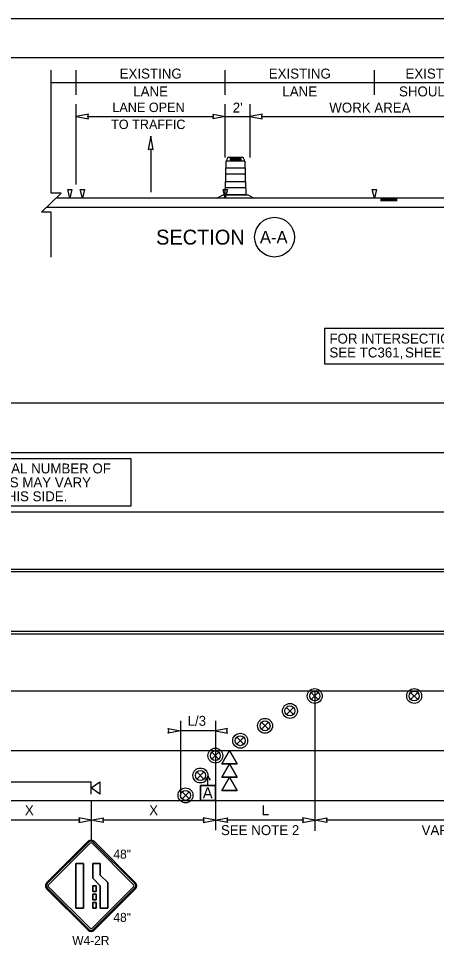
# Model space of a CAD drawing. Extents: x 99958 to 100176, y 99935 to 100011.
# Drawn here: x 100104.18 to 100107.54, y 100003.1 to 100010.69 of the extents above; entities that cross this region are included whole.
import ezdxf

# ---------------------------------------------------------------- set-up
doc = ezdxf.new("R2010")
doc.units = 0
for name, color, linetype in [('RD_ED_ShoulderPavedEdge', 7, 'Continuous'), ('RD_MK_LineEdgeWhite', 7, 'Continuous'), ('RD_MK_LineLane', 7, 'Continuous'), ('RD_MK_LineTwoWayLtTurn', 7, 'Continuous'), ('SH_GI_PlotLimits', 7, 'Continuous'), ('SH_GI_SheetBorder', 7, 'Continuous'), ('SH_TI_Tables', 7, 'Continuous'), ('SH_TI_WZSectionCut', 7, 'Continuous'), ('TR_SN_ConstructionSigns', 7, 'Continuous'), ('TR_WZ_ArrowLeftStrRightTurn', 7, 'Continuous'), ('TR_WZ_PortableSignMountBlk-Org', 7, 'Continuous'), ('TR_WZ_SequentialArrowSign', 7, 'Continuous'), ('TR_WZ_TrafficSafetyDrum', 7, 'Continuous'), ('TR_WZ_TrafficSafetyDrumElev', 7, 'Continuous'), ('TR_WZ_WorkZoneDetails', 7, 'Continuous'), ('TR_WZ_WorkZoneTextCurrent', 7, 'Continuous')]:
    doc.layers.add(name, color=color, linetype=linetype)

msp = doc.modelspace()

# ---------------------------------------------------------------- linework, layer by layer
at = {"layer": 'RD_ED_ShoulderPavedEdge'}
for p, q in [((100101.7266, 100007.5957), (100114.8933, 100007.5957)), ((100101.7266, 100004.3957), (100114.8933, 100004.3957))]:
    msp.add_line(p, q, dxfattribs=at)
at = {"layer": 'RD_MK_LineEdgeWhite'}
for p, q in [((100101.7266, 100007.1957), (100114.8933, 100007.1957)), ((100101.7266, 100004.7957), (100114.8933, 100004.7957))]:
    msp.add_line(p, q, dxfattribs=at)
at = {"layer": 'RD_MK_LineLane'}
for points in [[(100114.8933, 100006.7157), (100101.7266, 100006.7157)], [(100114.8933, 100005.2757), (100101.7266, 100005.2757)]]:
    msp.add_lwpolyline(points, dxfattribs=at)
at = {"layer": 'RD_MK_LineTwoWayLtTurn'}
for p, q in [((100101.7266, 100006.2557), (100114.914, 100006.2557)), ((100101.7266, 100005.7357), (100114.8933, 100005.7357))]:
    msp.add_line(p, q, dxfattribs=at)
for points in [[(100114.8933, 100006.2357), (100101.7266, 100006.2357)], [(100114.8933, 100005.7557), (100101.7266, 100005.7557)]]:
    msp.add_lwpolyline(points, dxfattribs=at)
at = {"layer": 'SH_GI_PlotLimits'}
msp.add_lwpolyline([(100099.0625, 99999.6875), (100116.0625, 99999.6875), (100116.0625, 100010.6875), (100099.0625, 100010.6875)], close=True, dxfattribs=at)
at = {"layer": 'SH_GI_SheetBorder'}
msp.add_line((100100, 100010.375), (100115.75, 100010.375), dxfattribs=at)
at = {"layer": 'SH_TI_Tables'}
for points in [[(100106.6416, 100007.9113), (100108.2261, 100007.9113), (100108.2261, 100008.1933), (100106.6416, 100008.1933)], [(100103.7897, 100007.1477), (100105.0828, 100007.1477), (100105.0828, 100006.7641), (100103.7897, 100006.7641)]]:
    msp.add_lwpolyline(points, close=True, dxfattribs=at)
at = {"layer": 'SH_TI_WZSectionCut'}
for p, q in [((100104.6434, 100010.075), (100104.6434, 100010.275)), ((100105.8434, 100010.075), (100105.8434, 100010.275)), ((100107.0434, 100010.075), (100107.0434, 100010.275)), ((100104.4434, 100010.175), (100104.6434, 100010.175)), ((100104.6434, 100010.175), (100105.8434, 100010.175)), ((100105.8434, 100010.175), (100107.0434, 100010.175)), ((100107.0434, 100010.175), (100108.0434, 100010.175)), ((100104.6434, 100009.3547), (100104.6434, 100010.001)), ((100105.8434, 100009.57), (100105.8434, 100010.001)), ((100106.0434, 100009.57), (100106.0434, 100010.001)), ((100104.7372, 100009.901), (100105.7497, 100009.901)), ((100105.8434, 100009.901), (100106.0434, 100009.901)), ((100106.1372, 100009.901), (100107.9497, 100009.901)), ((100108.0434, 100009.2449), (100104.4822, 100009.2449)), ((100107.2264, 100009.2393), (100107.0934, 100009.2393)), ((100107.2264, 100009.2337), (100107.0934, 100009.2337)), ((100107.2264, 100009.228), (100107.0934, 100009.228)), ((100107.2264, 100009.2228), (100107.0934, 100009.2228)), ((100108.0434, 100009.1699), (100104.4047, 100009.1699))]:
    msp.add_line(p, q, dxfattribs=at)
for points in [[(100104.6434, 100009.901), (100104.7417, 100009.8817), (100104.7372, 100009.901), (100104.7417, 100009.9203)], [(100105.8434, 100009.901), (100105.7451, 100009.8817), (100105.7497, 100009.901), (100105.7451, 100009.9203)], [(100106.0434, 100009.901), (100106.1417, 100009.8817), (100106.1372, 100009.901), (100106.1417, 100009.9203)], [(100104.5767, 100009.3147), (100104.6101, 100009.3147), (100104.5934, 100009.2449)], [(100104.6767, 100009.3147), (100104.7101, 100009.3147), (100104.6934, 100009.2449)], [(100105.8268, 100009.3147), (100105.8601, 100009.3147), (100105.8435, 100009.2449)], [(100107.0268, 100009.3147), (100107.0601, 100009.3147), (100107.0435, 100009.2449)]]:
    msp.add_lwpolyline(points, close=True, dxfattribs=at)
msp.add_circle((100106.24, 100008.93), 0.16, dxfattribs=at)
at = {"layer": 'TR_SN_ConstructionSigns'}
for p, q in [((100104.7397, 100004.0658), (100104.4056, 100003.7317)), ((100104.7457, 100004.0599), (100104.4116, 100003.7258)), ((100104.4215, 100003.7158), (100104.7556, 100004.0499)), ((100104.7715, 100004.0499), (100105.1056, 100003.7158)), ((100105.1156, 100003.7258), (100104.7815, 100004.0599)), ((100105.1215, 100003.7317), (100104.7874, 100004.0658)), ((100104.6419, 100003.8879), (100104.7024, 100003.8879)), ((100104.6419, 100003.5279), (100104.6419, 100003.8879)), ((100104.7024, 100003.8879), (100104.6419, 100003.8879)), ((100104.6419, 100003.8879), (100104.6419, 100003.5279)), ((100104.7024, 100003.8879), (100104.7024, 100003.5279)), ((100104.7024, 100003.5279), (100104.7024, 100003.8879)), ((100104.7776, 100003.8879), (100104.8381, 100003.8879)), ((100104.7776, 100003.7683), (100104.7776, 100003.8879)), ((100104.8381, 100003.8879), (100104.7776, 100003.8879)), ((100104.7776, 100003.8879), (100104.7776, 100003.7683)), ((100104.8381, 100003.8879), (100104.8381, 100003.7934)), ((100104.8381, 100003.7934), (100104.8381, 100003.8879)), ((100104.8381, 100003.7079), (100104.7776, 100003.7683)), ((100104.7776, 100003.7683), (100104.8381, 100003.7079)), ((100104.8381, 100003.7934), (100104.8986, 100003.7329)), ((100104.8986, 100003.7329), (100104.8381, 100003.7934)), ((100104.8986, 100003.7329), (100104.8986, 100003.5279)), ((100104.8986, 100003.5279), (100104.8986, 100003.7329)), ((100104.4056, 100003.684), (100104.7397, 100003.3499)), ((100104.4116, 100003.69), (100104.7457, 100003.3559)), ((100104.7556, 100003.3658), (100104.4215, 100003.6999)), ((100105.1056, 100003.6999), (100104.7715, 100003.3658)), ((100104.7776, 100003.7079), (100104.8044, 100003.7079)), ((100104.7776, 100003.6629), (100104.7776, 100003.7079)), ((100104.8044, 100003.7079), (100104.7776, 100003.7079)), ((100104.7776, 100003.7079), (100104.7776, 100003.6629)), ((100104.8044, 100003.6629), (100104.7776, 100003.6629)), ((100104.7776, 100003.6629), (100104.8044, 100003.6629)), ((100104.7815, 100003.3559), (100105.1156, 100003.69)), ((100104.7874, 100003.3499), (100105.1215, 100003.684)), ((100104.8044, 100003.7079), (100104.8044, 100003.6629)), ((100104.8044, 100003.6629), (100104.8044, 100003.7079)), ((100104.8381, 100003.5279), (100104.8381, 100003.7079)), ((100104.8381, 100003.7079), (100104.8381, 100003.5279)), ((100104.7776, 100003.6404), (100104.8044, 100003.6404)), ((100104.7776, 100003.5954), (100104.7776, 100003.6404)), ((100104.8044, 100003.6404), (100104.7776, 100003.6404)), ((100104.7776, 100003.6404), (100104.7776, 100003.5954)), ((100104.8044, 100003.5954), (100104.7776, 100003.5954)), ((100104.7776, 100003.5954), (100104.8044, 100003.5954)), ((100104.7776, 100003.5729), (100104.8044, 100003.5729)), ((100104.7776, 100003.5279), (100104.7776, 100003.5729)), ((100104.8044, 100003.5729), (100104.7776, 100003.5729)), ((100104.7776, 100003.5729), (100104.7776, 100003.5279)), ((100104.8044, 100003.6404), (100104.8044, 100003.5954)), ((100104.8044, 100003.5954), (100104.8044, 100003.6404)), ((100104.8044, 100003.5729), (100104.8044, 100003.5279)), ((100104.8044, 100003.5279), (100104.8044, 100003.5729)), ((100104.7024, 100003.5279), (100104.6419, 100003.5279)), ((100104.6419, 100003.5279), (100104.7024, 100003.5279)), ((100104.8044, 100003.5279), (100104.7776, 100003.5279)), ((100104.7776, 100003.5279), (100104.8044, 100003.5279)), ((100104.8986, 100003.5279), (100104.8381, 100003.5279)), ((100104.8381, 100003.5279), (100104.8986, 100003.5279))]:
    msp.add_line(p, q, dxfattribs=at)
for centre, radius, start, end in [((100104.7636, 100004.042), 0.0338, 45, 135), ((100104.7636, 100004.042), 0.0253, 45, 135), ((100104.7636, 100004.042), 0.0113, 45, 135), ((100104.4295, 100003.7079), 0.0338, 135, 225.00001), ((100104.4295, 100003.7079), 0.0253, 135, 225.00001), ((100105.0977, 100003.7079), 0.0253, 315.00002, 45), ((100105.0977, 100003.7079), 0.0338, 315.00001, 45.00001), ((100104.4295, 100003.7079), 0.0113, 135, 225.00001), ((100105.0977, 100003.7079), 0.0113, 315.00002, 45), ((100104.7636, 100003.3738), 0.0338, 225.00001, 315.00001), ((100104.7636, 100003.3738), 0.0253, 225.00001, 315.00002), ((100104.7636, 100003.3738), 0.0113, 225.00001, 315.00002)]:
    msp.add_arc(centre, radius, start, end, dxfattribs=at)
at = {"layer": 'TR_WZ_ArrowLeftStrRightTurn'}
msp.add_line((100105.2434, 100009.6418), (100105.2434, 100009.292), dxfattribs=at)
msp.add_lwpolyline([(100105.2434, 100009.742), (100105.2228, 100009.6369), (100105.2434, 100009.6418), (100105.264, 100009.6369)], close=True, dxfattribs=at)
at = {"layer": 'TR_WZ_PortableSignMountBlk-Org'}
msp.add_line((100104.7636, 100004.4458), (100104.7636, 100004.5458), dxfattribs=at)
msp.add_lwpolyline([(100104.7636, 100004.4957), (100104.8354, 100004.5458), (100104.8354, 100004.4458)], close=True, dxfattribs=at)
at = {"layer": 'TR_WZ_SequentialArrowSign'}
for points in [[(100105.8778, 100004.7957), (100105.8161, 100004.6891), (100105.8778, 100004.6891), (100105.9396, 100004.6891), (100105.8778, 100004.7957)], [(100105.9396, 100004.6891), (100105.8778, 100004.6891), (100105.8161, 100004.6891), (100105.8778, 100004.7957), (100105.9396, 100004.6891)], [(100105.8778, 100004.6891), (100105.8161, 100004.5824), (100105.8778, 100004.5824), (100105.9396, 100004.5824), (100105.8778, 100004.6891)], [(100105.9396, 100004.5824), (100105.8778, 100004.5824), (100105.8161, 100004.5824), (100105.8778, 100004.6891), (100105.9396, 100004.5824)], [(100105.8778, 100004.5824), (100105.8161, 100004.4757), (100105.9396, 100004.4757), (100105.8778, 100004.5824)], [(100105.9396, 100004.4757), (100105.8161, 100004.4757), (100105.8778, 100004.5824), (100105.9396, 100004.4757)]]:
    msp.add_lwpolyline(points, dxfattribs=at)
at = {"layer": 'TR_WZ_TrafficSafetyDrum'}
for p, q in [((100106.5353, 100005.264), (100106.5919, 100005.2074)), ((100106.5919, 100005.264), (100106.5353, 100005.2074)), ((100107.3353, 100005.264), (100107.3919, 100005.2074)), ((100107.3919, 100005.264), (100107.3353, 100005.2074)), ((100106.3353, 100005.144), (100106.3919, 100005.0874)), ((100106.3919, 100005.144), (100106.3353, 100005.0874)), ((100106.1353, 100005.024), (100106.1919, 100004.9674)), ((100106.1919, 100005.024), (100106.1353, 100004.9674)), ((100105.9353, 100004.904), (100105.9919, 100004.8474)), ((100105.9919, 100004.904), (100105.9353, 100004.8474)), ((100105.7353, 100004.784), (100105.7919, 100004.7274)), ((100105.7919, 100004.784), (100105.7353, 100004.7274)), ((100105.6153, 100004.624), (100105.6719, 100004.5674)), ((100105.6719, 100004.624), (100105.6153, 100004.5674)), ((100105.4953, 100004.464), (100105.5519, 100004.4074)), ((100105.5519, 100004.464), (100105.4953, 100004.4074))]:
    msp.add_line(p, q, dxfattribs=at)
for centre, radius in [((100106.5636, 100005.2357), 0.06), ((100106.5636, 100005.2357), 0.06), ((100106.5636, 100005.2357), 0.04), ((100107.3636, 100005.2357), 0.06), ((100107.3636, 100005.2357), 0.06), ((100107.3636, 100005.2357), 0.04), ((100106.3636, 100005.1157), 0.06), ((100106.3636, 100005.1157), 0.06), ((100106.3636, 100005.1157), 0.04), ((100106.1636, 100004.9957), 0.06), ((100106.1636, 100004.9957), 0.06), ((100106.1636, 100004.9957), 0.04), ((100105.9636, 100004.8757), 0.06), ((100105.9636, 100004.8757), 0.06), ((100105.9636, 100004.8757), 0.04), ((100105.7636, 100004.7557), 0.06), ((100105.7636, 100004.7557), 0.06), ((100105.7636, 100004.7557), 0.04), ((100105.6436, 100004.5957), 0.06), ((100105.6436, 100004.5957), 0.06), ((100105.6436, 100004.5957), 0.04), ((100105.5236, 100004.4357), 0.06), ((100105.5236, 100004.4357), 0.06), ((100105.5236, 100004.4357), 0.04)]:
    msp.add_circle(centre, radius, dxfattribs=at)
at = {"layer": 'TR_WZ_TrafficSafetyDrumElev'}
for p, q in [((100105.8863, 100009.564), (100105.9681, 100009.564)), ((100105.8518, 100009.545), (100105.9998, 100009.545)), ((100105.8518, 100009.545), (100105.9998, 100009.545)), ((100105.9681, 100009.551), (100105.8863, 100009.551)), ((100105.849, 100009.4871), (100106.0027, 100009.4871)), ((100105.849, 100009.4372), (100105.849, 100009.4871)), ((100106.0027, 100009.4372), (100105.849, 100009.4372)), ((100106.0027, 100009.4871), (100106.0027, 100009.4372)), ((100105.8453, 100009.377), (100106.0064, 100009.377)), ((100105.8453, 100009.3271), (100105.8453, 100009.377)), ((100106.0064, 100009.377), (100106.0064, 100009.3271)), ((100106.0064, 100009.3271), (100105.8453, 100009.3271))]:
    msp.add_line(p, q, dxfattribs=at)
for points in [[(100105.9998, 100009.545), (100105.9867, 100009.57), (100105.865, 100009.57), (100105.8518, 100009.545)], [(100105.7758, 100009.245), (100105.8261, 100009.27), (100106.0256, 100009.27), (100106.0758, 100009.245)]]:
    msp.add_lwpolyline(points, close=True, dxfattribs=at)
for points in [[(100105.849, 100009.4365), (100105.849, 100009.4878)], [(100105.849, 100009.4365), (100105.849, 100009.4878)], [(100105.8508, 100009.4915), (100105.8508, 100009.543)], [(100105.8508, 100009.4915), (100105.8508, 100009.543)], [(100106.0008, 100009.543), (100106.0008, 100009.4915)], [(100106.0008, 100009.543), (100106.0008, 100009.4915)], [(100106.0027, 100009.4878), (100106.0027, 100009.4365)], [(100106.0027, 100009.4878), (100106.0027, 100009.4365)], [(100105.8471, 100009.3814), (100105.8471, 100009.4327)], [(100105.8471, 100009.3814), (100105.8471, 100009.4327)], [(100106.0045, 100009.4327), (100106.0045, 100009.3814)], [(100106.0045, 100009.4327), (100106.0045, 100009.3814)], [(100105.8453, 100009.3264), (100105.8453, 100009.3777)], [(100105.8453, 100009.3264), (100105.8453, 100009.3777)], [(100106.0064, 100009.3777), (100106.0064, 100009.3264)], [(100106.0064, 100009.3777), (100106.0064, 100009.3264)], [(100106.0082, 100009.3226), (100106.0082, 100009.27), (100105.8434, 100009.27), (100105.8434, 100009.3226)], [(100106.0082, 100009.3226), (100106.0082, 100009.27), (100105.8434, 100009.27), (100105.8434, 100009.3226)]]:
    msp.add_lwpolyline(points, dxfattribs=at)
for centre, major_axis, ratio, start_param, end_param in [((100105.8863, 100009.5575), (0, 0.0065), 0.570305, 0, 3.141593), ((100105.9681, 100009.5575), (0, 0.0065), 0.570305, 3.141593, 6.283185), ((100105.8524, 100009.4846), (0, 0.00758), 0.493438, 0.4288, 1.141997), ((100105.8524, 100009.4846), (0, 0.00758), 0.493438, 0.4288, 1.141997), ((100105.852, 100009.5426), (0, 0.00249), 0.493438, 0.177149, 1.393647), ((100105.852, 100009.5426), (0, 0.00249), 0.493438, 0.177149, 1.393647), ((100105.9996, 100009.5426), (0, 0.00249), 0.493438, 4.889538, 6.106036), ((100105.9996, 100009.5426), (0, 0.00249), 0.493438, 4.889538, 6.106036), ((100105.9993, 100009.4846), (0, 0.00758), 0.493438, 5.141189, 5.854386), ((100105.9993, 100009.4846), (0, 0.00758), 0.493438, 5.141189, 5.854386), ((100105.8505, 100009.4296), (0, 0.00758), 0.493438, 0.4288, 1.141997), ((100105.8505, 100009.4296), (0, 0.00758), 0.493438, 0.4288, 1.141997), ((100106.0011, 100009.4296), (0, 0.00758), 0.493438, 5.141189, 5.854386), ((100106.0011, 100009.4296), (0, 0.00758), 0.493438, 5.141189, 5.854386), ((100105.8487, 100009.3745), (0, 0.00758), 0.493438, 0.4288, 1.141997), ((100105.8487, 100009.3745), (0, 0.00758), 0.493438, 0.4288, 1.141997), ((100106.003, 100009.3745), (0, 0.00758), 0.493438, 5.141189, 5.854386), ((100106.003, 100009.3745), (0, 0.00758), 0.493438, 5.141189, 5.854386), ((100105.8468, 100009.3195), (0, 0.00758), 0.493438, 0.4288, 1.141997), ((100105.8468, 100009.3195), (0, 0.00758), 0.493438, 0.4288, 1.141997), ((100106.0048, 100009.3195), (0, 0.00758), 0.493438, 5.141189, 5.854386), ((100106.0048, 100009.3195), (0, 0.00758), 0.493438, 5.141189, 5.854386)]:
    msp.add_ellipse(centre, major_axis=major_axis, ratio=ratio, start_param=start_param, end_param=end_param, dxfattribs=at)
at = {"layer": 'TR_WZ_WorkZoneDetails'}
for p, q in [((100106.5636, 100005.2757), (100106.5636, 100004.1491)), ((100105.4836, 100005.0357), (100105.4836, 100004.4357)), ((100105.7636, 100005.0357), (100105.7636, 100004.1557)), ((100105.7636, 100004.9557), (100105.4836, 100004.9557)), ((100105.7036, 100004.5907), (100105.6848, 100004.5583)), ((100105.7036, 100004.5157), (100105.7036, 100004.5907)), ((100105.7036, 100004.5907), (100105.7223, 100004.5583)), ((100102.1636, 100004.5458), (100104.7636, 100004.5458)), ((100104.7636, 100004.396), (100104.7636, 100004.0757)), ((100104.6698, 100004.2357), (100103.8573, 100004.2357)), ((100105.6698, 100004.2357), (100104.8573, 100004.2357)), ((100106.4698, 100004.2357), (100105.8573, 100004.2357)), ((100109.4699, 100004.2357), (100106.6573, 100004.2357))]:
    msp.add_line(p, q, dxfattribs=at)
for points in [[(100104.4434, 100008.7701), (100104.4434, 100009.13), (100104.3634, 100009.13), (100104.5235, 100009.2849), (100104.4434, 100009.2849), (100104.4434, 100010.275)], [(100105.6436, 100004.5157), (100105.6436, 100004.3957), (100105.7636, 100004.3957), (100105.7636, 100004.5157), (100105.7036, 100004.5157), (100105.6436, 100004.5157)]]:
    msp.add_lwpolyline(points, dxfattribs=at)
for points in [[(100105.4836, 100004.9557), (100105.3853, 100004.9365), (100105.3898, 100004.9557), (100105.3853, 100004.975)], [(100105.7636, 100004.9557), (100105.8619, 100004.9365), (100105.8573, 100004.9557), (100105.8619, 100004.975)], [(100105.6436, 100004.5157), (100105.7636, 100004.5157), (100105.7636, 100004.3957), (100105.6436, 100004.3957)], [(100104.7636, 100004.2357), (100104.6653, 100004.255), (100104.6698, 100004.2357), (100104.6653, 100004.2165)], [(100104.7636, 100004.2357), (100104.8619, 100004.255), (100104.8573, 100004.2357), (100104.8619, 100004.2165)], [(100105.7636, 100004.2357), (100105.6653, 100004.255), (100105.6698, 100004.2357), (100105.6653, 100004.2165)], [(100105.7636, 100004.2357), (100105.8619, 100004.255), (100105.8573, 100004.2357), (100105.8619, 100004.2165)], [(100106.5636, 100004.2357), (100106.4653, 100004.255), (100106.4698, 100004.2357), (100106.4653, 100004.2165)], [(100106.5636, 100004.2357), (100106.6619, 100004.255), (100106.6573, 100004.2357), (100106.6619, 100004.2165)]]:
    msp.add_lwpolyline(points, close=True, dxfattribs=at)

# ---------------------------------------------------------------- texts
at = {"layer": 'SH_TI_Tables'}
for s, p in [('FOR INTERSECTION DETAILS: ', (100106.6816, 100008.0733)), ('SEE TC361, ', (100106.6816, 100007.9613)), ('SHEET 4A', (100107.2903, 100007.9613))]:
    msp.add_text(s, height=0.08, dxfattribs=at).set_placement(p)
for s, p in [('ACTUAL NUMBER OF', (100103.8297, 100007.0277)), ('LANES MAY VARY', (100103.8297, 100006.9157)), ('ON THIS SIDE.', (100103.8297, 100006.8037))]:
    msp.add_text(s, height=0.08, rotation=360, dxfattribs=at).set_placement(p)
at = {"layer": 'SH_TI_WZSectionCut'}
for s, height, p in [('EXISTING', 0.08, (100104.9936, 100010.207)), ('EXISTING', 0.08, (100106.1936, 100010.207)), ('EXISTING', 0.08, (100107.2936, 100010.207)), ('LANE', 0.08, (100105.103, 100010.063)), ('LANE', 0.08, (100106.303, 100010.063)), ('SHOULDER', 0.08, (100107.2417, 100010.063)), ('SECTION', 0.12, (100105.2869, 100008.87)), ('A-A', 0.1, (100106.1221, 100008.88))]:
    msp.add_text(s, height=height, rotation=360, dxfattribs=at).set_placement(p)
for s, height, p in [('LANE OPEN', 0.076, (100104.9348, 100009.937)), ("2'", 0.08, (100105.9034, 100009.933)), ('WORK AREA', 0.08, (100106.6805, 100009.933)), ('TO TRAFFIC', 0.076, (100104.9247, 100009.8002))]:
    msp.add_text(s, height=height, dxfattribs=at).set_placement(p)
at = {"layer": 'TR_SN_ConstructionSigns'}
for s, p in [('48"', (100104.9434, 100003.9264)), ('48"', (100104.9434, 100003.4173)), ('W4-2R', (100104.6121, 100003.232))]:
    msp.add_text(s, height=0.072, rotation=360, dxfattribs=at).set_placement(p)
at = {"layer": 'TR_WZ_WorkZoneDetails'}
msp.add_text('A', height=0.09, dxfattribs=at).set_placement((100105.662, 100004.4107))
at = {"layer": 'TR_WZ_WorkZoneTextCurrent'}
msp.add_text('L/3', height=0.08, dxfattribs=at).set_placement((100105.5403, 100004.9957))
for s, p in [('X', (100104.2311, 100004.2757)), ('X', (100105.2311, 100004.2757)), ('L', (100106.1364, 100004.2757)), ('SEE NOTE 2', (100105.8088, 100004.1157)), ('VARIES, SEE NOTE 3', (100107.4234, 100004.1157))]:
    msp.add_text(s, height=0.08, rotation=360, dxfattribs=at).set_placement(p)

doc.saveas('drawing.dxf')
